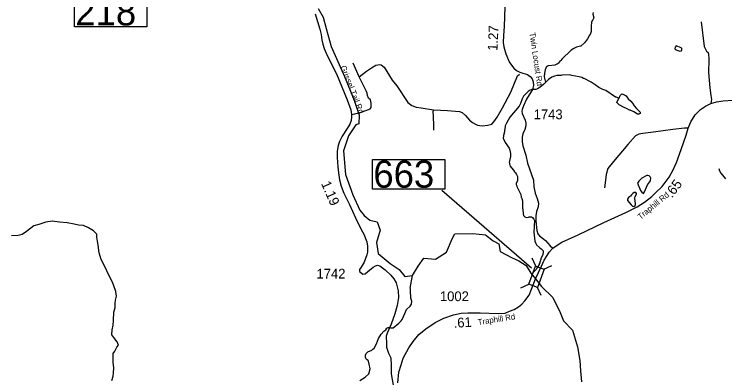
# Model space of a CAD drawing. Extents: x 1248224 to 1454986, y 825081 to 985870.
# Drawn here: x 1389518 to 1398639, y 944912 to 949582 of the extents above; entities that cross this region are included whole.
import ezdxf

# ---------------------------------------------------------------- set-up
doc = ezdxf.new("R2010")
doc.units = 0
for name, color, linetype in [('Exist Hydrographic Misc Water Feature', 7, 'Continuous'), ('Exist Hydrographic River Shore', 7, 'Continuous'), ('Exist Road Non-System Type 51', 7, 'Continuous'), ('Exist Road Secondary Mileage Hundredths English Label', 7, 'Continuous'), ('Exist Road Secondary Structure Standard Bridge CELL', 7, 'Continuous'), ('Exist Road Secondary Structure Standard Bridge Number Label', 7, 'Continuous'), ('Exist Road Secondary Type 51 Attributed', 7, 'Continuous'), ('Exist Road Secondary Type 51 Label', 7, 'Continuous'), ('Exist Road Secondary Type 51 Number Label', 7, 'Continuous')]:
    doc.layers.add(name, color=color, linetype=linetype)

msp = doc.modelspace()

# ---------------------------------------------------------------- linework, layer by layer
at = {"layer": 'Exist Hydrographic Misc Water Feature'}
for points in [[(1396947.2, 949606.1), (1396946.7, 949582.1), (1396957.4, 949533.8), (1396946.9, 949510.1), (1396932.5, 949494.5), (1396928.1, 949478.6), (1396924.9, 949430.7), (1396925.2, 949358.6), (1396912.3, 949321), (1396906.2, 949313.1), (1396900.1, 949311.2), (1396874.9, 949263.9), (1396837.7, 949212.8), (1396792.7, 949169.9), (1396786, 949170.7), (1396734.3, 949157.4), (1396701.9, 949142.2), (1396667.5, 949121), (1396546.6, 949004), (1396534, 948988)], [(1398013.1, 949173.9), (1398002.6, 949159.7), (1397997.5, 949137.7), (1398007.8, 949127.6), (1398023.6, 949119.2), (1398063.3, 949106.2), (1398079.4, 949109.8), (1398085.5, 949117.7), (1398088, 949133.6), (1398086.1, 949141.7), (1398078.3, 949151.8), (1398013.1, 949173.9)], [(1396340.2, 948709), (1396323.1, 948777.5), (1396323.7, 948801.5), (1396327.9, 948809.4), (1396328.4, 948833.4), (1396332.6, 948841.3), (1396335.4, 948873.3), (1396354, 948912.8), (1396358.5, 948916.7), (1396371.4, 948924.9), (1396461.1, 948933.9), (1396488.2, 948944.4), (1396513.2, 948961.6), (1396534, 948988)], [(1397279, 948502.3), (1397244.9, 948514.5), (1397236.9, 948514.7), (1397111, 948603.8), (1397071.3, 948614.9), (1397023.9, 948640), (1396976.7, 948675.2), (1396921.5, 948710.7), (1396834.7, 948756.8), (1396826.7, 948757), (1396803, 948769.6), (1396771.2, 948778.3), (1396675.5, 948792.8), (1396643.7, 948801.6), (1396547.6, 948800), (1396539.6, 948796.2), (1396483.6, 948793.5), (1396451.4, 948786.3), (1396419.1, 948773.2), (1396376.3, 948744.2), (1396340.2, 948709)], [(1396340.2, 948709), (1396316.8, 948683.7), (1396267.9, 948644.9), (1396235.3, 948623.7), (1396211.2, 948616.3), (1396161.1, 948613.6), (1396141, 948608), (1396116.6, 948590.7), (1396067.4, 948543.8), (1396055.1, 948528.2), (1396036.3, 948496.7), (1396014.7, 948433.2), (1395998, 948401.5), (1395878.5, 948260.6), (1395834.7, 948181.6), (1395819.9, 948149.9), (1395814.8, 948102.1), (1395810.6, 948094.2), (1395810, 948070.2), (1395796.8, 948022.5), (1395796.4, 948006.5), (1395792.2, 947998.6), (1395792, 947990.6), (1395818.7, 947934), (1395869.2, 947863.1), (1395880.3, 947836.4), (1395887.3, 947792.2), (1395886.5, 947760.2), (1395881.7, 947728.3), (1395877.5, 947720.5), (1395876.8, 947688.5), (1395872.6, 947680.6), (1395876.2, 947664.5), (1395874, 947656.6), (1395879.8, 947648.4), (1395883.4, 947632.3), (1395898.8, 947609.9), (1395928.2, 947579.2), (1395939.7, 947558.9), (1395951.3, 947546.6), (1395966.7, 947522.2), (1395976.2, 947498), (1395979.8, 947481.9), (1395978.8, 947441.9), (1395962.1, 947410.3), (1395961.7, 947394.3), (1395969.3, 947378.1), (1395969.1, 947370.1), (1396018.6, 947264.8), (1396025.8, 947232.7), (1396033.4, 947216.5), (1396040.6, 947184.3), (1396040.2, 947168.4), (1396044, 947160.3), (1396042.4, 947090.2), (1396046, 947076.2), (1396045.5, 947052.2), (1396049.3, 947044.1), (1396048.6, 947020.1), (1396056.1, 946997.9), (1396071.6, 946977.6), (1396087.5, 946971.1), (1396119.6, 946974.3), (1396127.7, 946978.1), (1396155.7, 946979.4), (1396171.5, 946971), (1396186.9, 946948.6), (1396194.5, 946932.4), (1396188.9, 946780.6), (1396200.2, 946668.2), (1396213.4, 946635.9), (1396223, 946621.7), (1396258.2, 946584.8), (1396281.8, 946568.2), (1396305.2, 946541.6), (1396308.7, 946525.5), (1396304, 946493.6), (1396278.6, 946438.3), (1396278.5, 946430.3), (1396265.7, 946398.6), (1396265.5, 946390.6), (1396257.1, 946374.8), (1396257, 946366.8), (1396233.2, 946334.8), (1396216.2, 946303.6), (1396178.3, 946265.8)], [(1397279, 948502.3), (1397284.7, 948505.5), (1397297.4, 948537.2), (1397315.7, 948557.9), (1397349.7, 948547.9), (1397365.5, 948539.5), (1397373.4, 948533.3), (1397398.5, 948496.7), (1397431.7, 948465.8), (1397455.1, 948439.3), (1397476.3, 948404.7), (1397503.5, 948372), (1397552.3, 948322.8), (1397554.1, 948314.8), (1397552, 948306.8), (1397545.8, 948301), (1397535.8, 948299.2), (1397519.8, 948299.6), (1397472.4, 948328.8), (1397424.9, 948350), (1397417, 948350.2), (1397385.4, 948367), (1397337.8, 948386.2), (1397282.6, 948419.6), (1397254.1, 948449.5), (1397279, 948502.3)], [(1398561, 947601.5), (1398572.3, 947569.2), (1398589.5, 947538.8), (1398647.9, 947469.4)], [(1397594.4, 947280), (1397609.7, 947301.2), (1397645.8, 947388.4), (1397687.1, 947443.3), (1397687.9, 947475.3), (1397680.2, 947491.5), (1397668.7, 947505.8), (1397652.8, 947512.2), (1397636.8, 947512.5), (1397571.9, 947476.1), (1397535, 947439.1), (1397516.4, 947413.6), (1397558.1, 947318.6), (1397573.5, 947294.2), (1397594.4, 947280)], [(1397489.7, 947238.6), (1397507, 947271.8), (1397507.2, 947279.8), (1397495.4, 947292.1), (1397475.5, 947292.5), (1397459.2, 947280.9), (1397441, 947260.4), (1397426.3, 947243.8), (1397401.9, 947228.4), (1397389.3, 947204.6), (1397389, 947190.7), (1397437.6, 947133.5), (1397453.2, 947117.1), (1397471.8, 947111.9), (1397489.3, 947124.2), (1397491.7, 947136.2), (1397492.2, 947160.1), (1397488.4, 947168.2), (1397489, 947192.2), (1397485.2, 947200.3), (1397485.9, 947224.3), (1397489.7, 947238.6)], [(1394075.2, 945088.3), (1394066.7, 945127.2), (1394062.9, 945135.3), (1394041.2, 945147.9), (1394031.5, 945162.1), (1394028, 945178.2), (1394028.5, 945202.1), (1394035, 945224), (1394057.6, 945245.5), (1394106.1, 945268.2), (1394122.4, 945277.9), (1394136.6, 945291.5), (1394168, 945346.7), (1394195.7, 945416), (1394227.1, 945473.3), (1394264, 945510.3), (1394288.5, 945529.8), (1394300.9, 945547.4), (1394317.2, 945559), (1394341.2, 945558.4), (1394349.1, 945554.2), (1394381.1, 945555.4), (1394454.5, 945613.6), (1394485.2, 945642.9), (1394497.6, 945658.6), (1394529.5, 945737.8), (1394554.7, 945787.1), (1394601.8, 945831.9), (1394618.4, 945855.6), (1394621.3, 945895.5), (1394610.3, 945935.8), (1394607.2, 945975.9), (1394603.4, 945984), (1394605.2, 946055.9), (1394601.4, 946064), (1394628.6, 946224)], [(1393952.7, 944878), (1394022.8, 944921.5), (1394070.7, 944961.1), (1394088.3, 945028.6), (1394075.2, 945088.3)]]:
    msp.add_lwpolyline(points, dxfattribs=at)
at = {"layer": 'Exist Hydrographic River Shore'}
for points in [[(1393420.9, 949656.5), (1393483.6, 949543.6), (1393521.2, 949397.3), (1393584.6, 949167.4), (1393755.9, 948782.9), (1393881.2, 948477.7), (1393943.8, 948285.4), (1393939.6, 948172.6), (1393902, 948161.7), (1393810.1, 948019.6), (1393743.2, 947827.3), (1393768.3, 947522.2), (1393864.4, 947263), (1393952.1, 947066.5), (1394010.4, 946997.3), (1394081.4, 946934.6), (1394177.4, 946913.7), (1394215, 946809.2), (1394169.1, 946650.4), (1394190, 946508.2), (1394344.5, 946378.7), (1394457.3, 946303.4), (1394532.5, 946211.5), (1394628.6, 946224), (1394703.8, 946345.2), (1394774.8, 946449.7), (1394925.1, 946437.2), (1395067.2, 946525), (1395138.2, 946696.3), (1395171.6, 946759.1), (1395405.5, 946767.4), (1395568.4, 946746.5), (1395664.5, 946671.3), (1395739.7, 946633.6), (1395756.4, 946533.3), (1395902.6, 946458.1), (1395994.5, 946416.3), (1396090.6, 946353.6), (1396148, 946254.8), (1396210.9, 946184)], [(1396210.9, 946184), (1396287.9, 946084.8), (1396432.6, 945944.8), (1396526.9, 945750.5), (1396568.6, 945641.9), (1396685.6, 945524.8), (1396748.2, 945307.4), (1396777.5, 945136.1), (1396785.8, 945002.3), (1396798.4, 944860.2)]]:
    msp.add_lwpolyline(points, dxfattribs=at)
at = {"layer": 'Exist Road Non-System Type 51'}
for points in [[(1398334.5, 949482.4), (1398373.2, 949168.4), (1398404.2, 949106.3), (1398423.6, 949088.9), (1398431.3, 949069.5), (1398435.2, 949007.5), (1398433.3, 948943.5), (1398431.3, 948885.3), (1398431.3, 948834.9), (1398446.8, 948638.2), (1398458.5, 948539.3), (1398468.2, 948487), (1398459.5, 948436.5)], [(1393944.6, 948779.2), (1393867.7, 948951.8)], [(1393944.6, 948779.2), (1394037.9, 948850.1), (1394103.8, 948894.6), (1394159.9, 948927.6), (1394183.2, 948931.5), (1394204.5, 948935.4), (1394225.8, 948933.4), (1394266.5, 948900.5), (1394369.2, 948735.7), (1394430.6, 948660.9), (1394570, 948449.6), (1394622.3, 948410.8), (1394678.5, 948389.5), (1394742.4, 948377.8), (1394901.3, 948352.6)], [(1393847.1, 948295.9), (1393888.5, 948302.4), (1393969.8, 948325.6), (1393998.9, 948335.3), (1394031.8, 948345), (1394066.7, 948358.6), (1394088, 948368.3), (1394097.7, 948385.7), (1394101.5, 948414.8), (1394097.7, 948440), (1394089.9, 948480.7), (1394066.7, 948504), (1394051.2, 948536.9), (1394047.3, 948567.9), (1394035.7, 948598.9), (1393944.6, 948779.2)], [(1394901.3, 948352.6), (1395081, 948345.3), (1395234, 948333.6), (1395268.9, 948318.1), (1395309.6, 948281.3), (1395363.8, 948221.2), (1395400.6, 948190.2), (1395439.3, 948170.8), (1395466.5, 948157.2), (1395524.6, 948147.5), (1395598.2, 948155.3), (1395646.6, 948168.9), (1395675.7, 948199.9), (1395716.5, 948261.6), (1395786.1, 948380.2), (1395892.6, 948581.8), (1395978.3, 948788.8), (1396003.9, 948811.2)], [(1394901.3, 948352.6), (1394893.1, 948329.8), (1394895, 948273.5), (1394900.8, 948147.5), (1394898.9, 948093.3)], [(1398169.3, 948119.8), (1398121.3, 948120.2), (1397973.2, 948099.5), (1397721.4, 948066.9), (1397585.1, 948049.1), (1397534.8, 948040.2), (1397493.3, 948019.4), (1397392.6, 947906.8), (1397208.9, 947690.4), (1397137.8, 947598.5), (1397114.1, 947521.4), (1397102.2, 947417.6), (1397093.3, 947352.4)], [(1390769.2, 944875.5), (1390786.7, 944930.9), (1390792.5, 944977.6), (1390795.4, 945038.8), (1390789.6, 945114.5), (1390789.6, 945175.8), (1390786.7, 945222.4), (1390807.1, 945254.5), (1390836.2, 945304), (1390856.6, 945330.2), (1390839.1, 945374), (1390795.4, 945429.3), (1390772.1, 945464.3), (1390775.1, 945528.4), (1390789.6, 945586.7), (1390792.5, 945648), (1390795.4, 945752.9), (1390812.9, 945814.1), (1390812.9, 945866.6), (1390815.8, 945907.4), (1390830.3, 945961.1), (1390821.5, 946022.3), (1390798.2, 946095.2), (1390780.8, 946141.9), (1390722.5, 946246.8), (1390684.6, 946331.3), (1390632.2, 946430.4), (1390608.9, 946517.9), (1390597.3, 946614), (1390579.8, 946719), (1390576.9, 946756.9), (1390533.2, 946800.6), (1390469.7, 946840.2), (1390405.6, 946869.3), (1390344.5, 946872.2), (1390286.2, 946883.9), (1390198.8, 946904.3), (1390096.9, 946913), (1390006.6, 946921.8), (1389922.1, 946910.1), (1389831.8, 946881), (1389770.7, 946863.5), (1389674.6, 946790.6), (1389619.2, 946752.7), (1389566.8, 946738.2), (1389482.3, 946735.2)]]:
    msp.add_lwpolyline(points, dxfattribs=at)
at = {"layer": 'Exist Road Secondary Structure Standard Bridge CELL'}
for p, q in [((1396211.4, 946345.4), (1396164, 946448.2)), ((1396317.6, 946306.3), (1396420.4, 946353.8)), ((1396022.5, 946065.5), (1396125.3, 946113)), ((1396281.4, 945970.2), (1396233.9, 946073))]:
    msp.add_line(p, q, dxfattribs=at)
msp.add_lwpolyline([(1396125.3, 946113), (1396210.9, 946345.6), (1396319.6, 946305.6), (1396233.9, 946073)], close=True, dxfattribs=at)
at = {"layer": 'Exist Road Secondary Structure Standard Bridge Number Label'}
msp.add_line((1396159.1, 946318.1), (1395006.2, 947316.6), dxfattribs=at)
for points in [[(1390289.4, 949802.3), (1391218.3, 949802.3), (1391218.3, 949418.2), (1390289.4, 949418.2)], [(1394115, 947717.5), (1395044, 947717.5), (1395044, 947333.4), (1394115, 947333.4)]]:
    msp.add_lwpolyline(points, close=True, dxfattribs=at)
at = {"layer": 'Exist Road Secondary Type 51 Attributed'}
for points in [[(1395817, 949676.7), (1395805.2, 949423.1), (1395797.3, 949308.8), (1395794.7, 949220.7), (1395801.2, 949161.6), (1395829.9, 949071.6), (1395877.2, 948962.5), (1395931, 948887.6), (1395963.8, 948858.7), (1396007.2, 948837.6), (1396045.2, 948825.8), (1396104.3, 948807.4), (1396139.8, 948783.8), (1396164.7, 948752.9), (1396179.1, 948714.8), (1396181.8, 948667.5), (1396169.9, 948616.2), (1396093.8, 948491.4), (1396054.4, 948404.6), (1396036, 948360), (1396034.7, 948332.4), (1396037.3, 948306.9), (1396075.4, 948222.8), (1396084.6, 948183.4), (1396085.9, 948146.6), (1396070.1, 948103.2), (1396047.8, 948046.7), (1396038.6, 948002), (1396038.6, 947945.5), (1396046.5, 947890.3), (1396083.2, 947772.9), (1396108.1, 947667.7), (1396181.6, 947448.3), (1396188, 947366.3), (1396202.5, 947282.2), (1396230.1, 947216.5), (1396247.1, 947153.4), (1396244.5, 947108.7), (1396223.5, 947048.3), (1396213, 946993.1), (1396212.9, 946929.7), (1396227.4, 946804.8), (1396240.5, 946762.8), (1396260.2, 946736.5), (1396339, 946673.4), (1396395.4, 946609), (1396433.1, 946575)], [(1393378.9, 949586.4), (1393440.5, 949391.4), (1393457.6, 949321.8), (1393468.1, 949254.8), (1393479.9, 949195.6), (1393495.6, 949140.4), (1393520.6, 949080), (1393558.4, 949001.9), (1393654.2, 948815.3), (1393790.6, 948481.2), (1393837.9, 948353.7), (1393847.1, 948295.9), (1393845.7, 948263), (1393841.8, 948217), (1393827.4, 948168.4), (1393793.4, 948113.9), (1393725.1, 948015.4), (1393691, 947947), (1393673.9, 947897.1), (1393663.4, 947823.5), (1393664.7, 947740.2), (1393670, 947623.3), (1393681.8, 947543.1), (1393694.9, 947455), (1393715.9, 947372.3), (1393747.3, 947282.3), (1393822.1, 947137.7), (1393896.9, 946966.9), (1393971.7, 946816.9), (1394004.6, 946757.7), (1394045.3, 946659.2), (1394054.4, 946601.3), (1394051.9, 946580.8), (1394050.5, 946525.1), (1394042.3, 946490.3), (1394009.5, 946395.6), (1393970.1, 946331.3), (1393949.1, 946303.7), (1393951.7, 946278.7), (1393967.4, 946262.9), (1393993.7, 946241.9), (1394021.3, 946247.1), (1394058, 946277.4), (1394125, 946332.6), (1394156.5, 946351), (1394180.1, 946357.5), (1394210.3, 946351), (1394279.9, 946299.7), (1394353.5, 946228.8), (1394391.5, 946184.1), (1394420.4, 946130.2), (1394446.7, 946028.6), (1394449.3, 945944.5), (1394434.9, 945839.3), (1394403.4, 945731.6), (1394356.1, 945602.8), (1394304.9, 945483.2), (1394293, 945447.5), (1394294.3, 945350.3), (1394298.3, 945305.6), (1394321.9, 945229.4), (1394350.8, 945166.3), (1394356, 945067.7), (1394357.2, 944961), (1394382.2, 944817.8)], [(1396433.1, 946575), (1396473.8, 946607.8), (1396548.7, 946653.8), (1396756.7, 946749.2), (1397087.6, 946906.9), (1397367.9, 947033.7), (1397515, 947107.3), (1397608.2, 947169), (1397700.1, 947238.7), (1397755.3, 947292.6), (1397832.7, 947368.8), (1397922.9, 947490), (1397974.1, 947582), (1398017.5, 947677.9), (1398076.6, 947843.5), (1398141.7, 948030.4), (1398169.3, 948119.8), (1398202.1, 948198.6), (1398259.9, 948290.6), (1398328.2, 948360.3), (1398391.2, 948402.3), (1398459.5, 948436.5), (1398534.3, 948456.2), (1398618.4, 948470.6), (1398740.5, 948478.5)], [(1396210.9, 946184), (1396284.1, 946345.8), (1396319.6, 946422), (1396357.7, 946483.8), (1396385.2, 946527.1), (1396433.1, 946575)], [(1394440.2, 944848.8), (1394453.3, 944982.9), (1394483.5, 945078.8), (1394508.3, 945162.3), (1394581.8, 945297.7), (1394639.6, 945379.2), (1394711.8, 945467.2), (1394800.4, 945541.3), (1394919.9, 945624.1), (1395034.1, 945679.3), (1395156.3, 945722.6), (1395254.7, 945741), (1395340.1, 945746.3), (1395496.7, 945747.6), (1395733, 945737.1), (1395821, 945743.7), (1395876.2, 945766), (1395936.5, 945789.7), (1395990.4, 945825.2), (1396033.7, 945858), (1396073.1, 945900.1), (1396125.6, 945971.1), (1396159.4, 946048.8), (1396210.9, 946184)]]:
    msp.add_lwpolyline(points, dxfattribs=at)

# ---------------------------------------------------------------- texts
at = {"layer": 'Exist Road Secondary Mileage Hundredths English Label'}
for s, rotation, p in [('1.27', 87.33499, (1395719.8, 949109.7)), ('1.19', 293.65754, (1393454.3, 947407.2)), ('.65', 53.3482, (1397960.7, 947214)), ('.61', 3.52453, (1395162.3, 945553.1))]:
    msp.add_text(s, height=125, rotation=rotation, dxfattribs=at).set_placement(p)
at = {"layer": 'Exist Road Secondary Structure Standard Bridge Number Label'}
for s, p in [('218', (1390301.9, 949438)), ('663', (1394127.6, 947353.1))]:
    msp.add_text(s, height=350, dxfattribs=at).set_placement(p)
at = {"layer": 'Exist Road Secondary Type 51 Label'}
for s, rotation, p in [('Twin Locust Rd', 278.26917, (1396130.9, 949341.6)), ('Grissel Tail Rd', 291.44923, (1393702.1, 948906.4)), ('Traphill Rd', 39.45175, (1397557.7, 946940.5)), ('Traphill Rd', 9.01258, (1395473.8, 945587.8))]:
    msp.add_text(s, height=75, rotation=rotation, dxfattribs=at).set_placement(p)
at = {"layer": 'Exist Road Secondary Type 51 Number Label'}
for s, p in [('1743', (1396185.4, 948233.6)), ('1742', (1393397.6, 946186.6)), ('1002', (1394981.7, 945896.4))]:
    msp.add_text(s, height=125, dxfattribs=at).set_placement(p)

doc.saveas('drawing.dxf')
